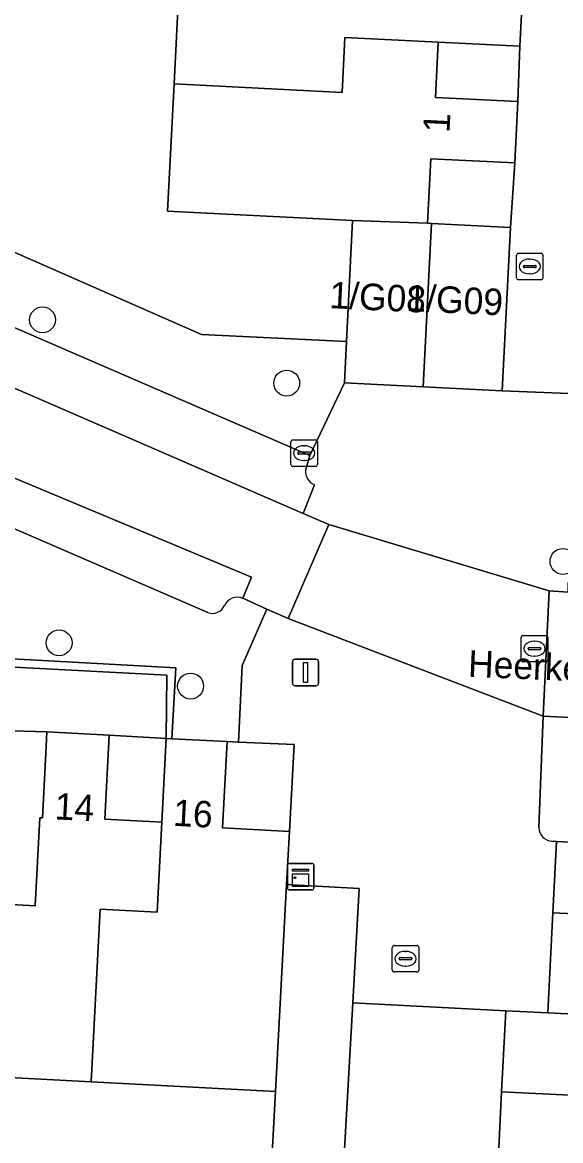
# Model space of a CAD drawing. Extents: x 162989 to 165008, y 383432 to 384338.
# Drawn here: x 164377.41 to 164397.74, y 383761.91 to 383804.12 of the extents above; entities that cross this region are included whole.
import ezdxf

# ---------------------------------------------------------------- set-up
doc = ezdxf.new("R2010")
doc.units = 0
for name, color, linetype in [('IMGEO_Boom', 7, 'Continuous'), ('IMGEO_Erf', 7, 'Continuous'), ('IMGEO_Kast', 7, 'Continuous'), ('IMGEO_Kolk', 7, 'Continuous'), ('IMGEO_Lichtmast', 7, 'Continuous'), ('IMGEO_Muur', 7, 'Continuous'), ('IMGEO_Openbare_ruimte_label', 7, 'Continuous'), ('IMGEO_Pand', 7, 'Continuous'), ('IMGEO_Pand_nummerreeks', 7, 'Continuous'), ('IMGEO_Parkeervlak_open', 7, 'Continuous'), ('IMGEO_Rijbaan_lokaal_open', 7, 'Continuous'), ('IMGEO_Rioolput', 7, 'Continuous'), ('IMGEO_Voetpad_open', 7, 'Continuous')]:
    doc.layers.add(name, color=color, linetype=linetype)

msp = doc.modelspace()

# ---------------------------------------------------------------- linework, layer by layer
at = {"layer": 'IMGEO_Boom'}
for centre in [(164378.173, 383792.892), (164387.395, 383790.503), (164397.829, 383783.773), (164378.799, 383780.699), (164383.766, 383779.067)]:
    msp.add_circle(centre, 0.489, dxfattribs=at)
at = {"layer": 'IMGEO_Erf'}
for points in [[(164376.984, 383795.502), (164384.174, 383792.333), (164389.651, 383792.07), (164389.883, 383796.642), (164382.897, 383796.997), (164383.141, 383801.798), (164383.374, 383806.376), (164383.478, 383808.423), (164386.737, 383808.338), (164386.83, 383810.16), (164383.517, 383810.329), (164383.763, 383815.178), (164383.981, 383819.461), (164380.733, 383819.627), (164380.834, 383821.618), (164381.095, 383826.755), (164381.305, 383830.876), (164378.112, 383831.039), (164378.121, 383831.22), (164378.373, 383836.172), (164378.614, 383840.926)], [(164338.954, 383779.15), (164340.574, 383761.047), (164341.041, 383761.02), (164341.057, 383761.347), (164344.41, 383761.187), (164344.227, 383757.356), (164359.698, 383756.531), (164376.176, 383755.653), (164376.265, 383757.362), (164379.789, 383757.178), (164379.593, 383753.429), (164383.099, 383753.264), (164383.291, 383756.943), (164386.595, 383756.77), (164386.971, 383763.761), (164380.014, 383764.125), (164375.487, 383764.362), (164371.004, 383764.596), (164366.286, 383764.843), (164365.169, 383763.615), (164364.21, 383764.811), (164364.384, 383768.117)]]:
    msp.add_lwpolyline(points, dxfattribs=at)
for points in [[(164396.201, 383803.219), (164393.12, 383803.375), (164393.013, 383801.288), (164396.125, 383801.129)], [(164395.848, 383796.379), (164396.007, 383798.813), (164392.837, 383798.975), (164392.713, 383796.54), (164392.867, 383796.532)], [(164380.695, 383777.213), (164380.529, 383774.043), (164382.68, 383773.93), (164382.845, 383777.091)], [(164387.674, 383776.858), (164385.577, 383776.953), (164385.145, 383776.97), (164384.975, 383773.711), (164387.495, 383773.579)], [(164395.508, 383763.752), (164398.347, 383763.615), (164398.495, 383766.671), (164397.262, 383766.731), (164395.671, 383766.804)]]:
    msp.add_lwpolyline(points, close=True, dxfattribs=at)
at = {"layer": 'IMGEO_Kast'}
for p, q in [((164387.422, 383771.445), (164387.422, 383772.286)), ((164387.422, 383772.286), (164387.422, 383771.445)), ((164387.497, 383772.37), (164388.338, 383772.37)), ((164388.338, 383772.37), (164387.497, 383772.37)), ((164388.422, 383772.295), (164388.422, 383771.454)), ((164388.422, 383771.454), (164388.422, 383772.295)), ((164388.347, 383771.37), (164387.506, 383771.37)), ((164387.506, 383771.37), (164388.347, 383771.37))]:
    msp.add_line(p, q, dxfattribs=at)
for points in [[(164387.617, 383772.16), (164388.217, 383772.16), (164388.217, 383772.075), (164387.617, 383772.075), (164387.617, 383772.16)], [(164387.617, 383771.985), (164388.217, 383771.985), (164388.217, 383771.496), (164387.617, 383771.496), (164387.617, 383771.985)]]:
    msp.add_lwpolyline(points, dxfattribs=at)
msp.add_circle((164387.701, 383771.834), 0.0377, dxfattribs=at)
for centre, start, end in [((164387.5, 383772.292), 92.4484, 184.2845), ((164387.5, 383772.292), 92.4484, 184.2845), ((164388.344, 383772.292), 2.4484, 94.2845), ((164388.344, 383772.292), 2.4484, 94.2845), ((164387.5, 383771.448), 182.4484, 274.2845), ((164387.5, 383771.448), 182.4484, 274.2845), ((164388.344, 383771.448), 272.4484, 4.2845), ((164388.344, 383771.448), 272.4484, 4.2845)]:
    msp.add_arc(centre, 0.0779, start, end, dxfattribs=at)
at = {"layer": 'IMGEO_Kolk'}
for p, q in [((164396.148, 383795.406), (164397, 383795.406)), ((164396.073, 383794.48), (164396.073, 383795.332)), ((164396.561, 383795.186), (164396.586, 383795.186)), ((164397.074, 383795.332), (164397.074, 383794.48)), ((164396.332, 383794.9), (164396.332, 383794.912)), ((164396.77, 383794.863), (164396.372, 383794.863)), ((164396.375, 383794.949), (164396.773, 383794.949)), ((164396.584, 383794.626), (164396.559, 383794.626)), ((164396.816, 383794.912), (164396.816, 383794.9)), ((164397, 383794.406), (164396.148, 383794.406)), ((164387.552, 383787.434), (164387.552, 383788.286)), ((164387.627, 383788.36), (164388.479, 383788.36)), ((164388.553, 383788.286), (164388.553, 383787.434)), ((164387.811, 383787.854), (164387.811, 383787.866)), ((164388.249, 383787.817), (164387.851, 383787.817)), ((164387.854, 383787.903), (164388.252, 383787.903)), ((164388.04, 383788.14), (164388.065, 383788.14)), ((164388.295, 383787.866), (164388.295, 383787.854)), ((164388.063, 383787.58), (164388.038, 383787.58)), ((164388.479, 383787.36), (164387.627, 383787.36)), ((164391.459, 383769.273), (164392.311, 383769.273)), ((164391.384, 383768.347), (164391.384, 383769.199)), ((164391.686, 383768.816), (164392.084, 383768.816)), ((164391.872, 383769.053), (164391.897, 383769.053)), ((164392.385, 383769.199), (164392.385, 383768.347)), ((164391.643, 383768.767), (164391.643, 383768.779)), ((164392.081, 383768.73), (164391.683, 383768.73)), ((164391.895, 383768.493), (164391.87, 383768.493)), ((164392.127, 383768.779), (164392.127, 383768.767)), ((164392.311, 383768.273), (164391.459, 383768.273))]:
    msp.add_line(p, q, dxfattribs=at)
for points in [[(164396.148, 383795.406), (164397, 383795.406)], [(164396.073, 383794.48), (164396.073, 383795.332)], [(164397.074, 383795.332), (164397.074, 383794.48)], [(164397, 383794.406), (164396.148, 383794.406)], [(164387.552, 383787.434), (164387.552, 383788.286)], [(164387.627, 383788.36), (164388.479, 383788.36)], [(164388.553, 383788.286), (164388.553, 383787.434)], [(164388.479, 383787.36), (164387.627, 383787.36)], [(164391.459, 383769.273), (164392.311, 383769.273)], [(164391.384, 383768.347), (164391.384, 383769.199)], [(164392.385, 383769.199), (164392.385, 383768.347)], [(164392.311, 383768.273), (164391.459, 383768.273)]]:
    msp.add_lwpolyline(points, dxfattribs=at)
for centre, radius, start, end in [((164396.15, 383795.33), 0.0765, 91.552, 178.448), ((164396.15, 383795.33), 0.0765, 91.552, 178.448), ((164396.998, 383795.33), 0.0765, 1.552, 88.448), ((164396.998, 383795.33), 0.0765, 1.552, 88.448), ((164396.372, 383794.909), 0.0403, 85.8775, 175.7526), ((164396.369, 383794.899), 0.0366, 178.938, 274.7102), ((164396.773, 383794.906), 0.043, 264.8664, 352.4533), ((164396.777, 383794.911), 0.0386, 1.7309, 96.639), ((164396.15, 383794.482), 0.0765, 181.552, 268.448), ((164396.15, 383794.482), 0.0765, 181.552, 268.448), ((164396.998, 383794.482), 0.0765, 271.552, 358.448), ((164396.998, 383794.482), 0.0765, 271.552, 358.448), ((164387.629, 383788.284), 0.0765, 91.552, 178.448), ((164387.629, 383788.284), 0.0765, 91.552, 178.448), ((164388.477, 383788.284), 0.0765, 1.552, 88.448), ((164388.477, 383788.284), 0.0765, 1.552, 88.448), ((164387.851, 383787.863), 0.0403, 85.8775, 175.7526), ((164387.848, 383787.853), 0.0366, 178.938, 274.7102), ((164388.252, 383787.86), 0.043, 264.8664, 352.4533), ((164388.256, 383787.865), 0.0386, 1.7309, 96.639), ((164387.629, 383787.436), 0.0765, 181.552, 268.448), ((164387.629, 383787.436), 0.0765, 181.552, 268.448), ((164388.477, 383787.436), 0.0765, 271.552, 358.448), ((164388.477, 383787.436), 0.0765, 271.552, 358.448), ((164391.461, 383769.197), 0.0765, 91.552, 178.448), ((164391.461, 383769.197), 0.0765, 91.552, 178.448), ((164392.309, 383769.197), 0.0765, 1.552, 88.448), ((164392.309, 383769.197), 0.0765, 1.552, 88.448), ((164391.683, 383768.776), 0.0403, 85.8775, 175.7526), ((164392.088, 383768.778), 0.0386, 1.7309, 96.639), ((164391.68, 383768.766), 0.0366, 178.938, 274.7102), ((164392.084, 383768.773), 0.043, 264.8664, 352.4533), ((164391.461, 383768.349), 0.0765, 181.552, 268.448), ((164391.461, 383768.349), 0.0765, 181.552, 268.448), ((164392.309, 383768.349), 0.0765, 271.552, 358.448), ((164392.309, 383768.349), 0.0765, 271.552, 358.448)]:
    msp.add_arc(centre, radius, start, end, dxfattribs=at)
for centre, major_axis, ratio, start_param, end_param in [((164396.56, 383794.906), (-0.387, 0.002), 0.722429, 4.712389, 7.853982), ((164396.585, 383794.906), (-0.39, 0.002), 0.717154, 1.570796, 4.712389), ((164388.039, 383787.86), (-0.387, 0.002), 0.722429, 4.712389, 7.853982), ((164388.064, 383787.86), (-0.39, 0.002), 0.717154, 1.570796, 4.712389), ((164391.871, 383768.773), (-0.387, 0.002), 0.722429, 4.712389, 7.853982), ((164391.896, 383768.773), (-0.39, 0.002), 0.717154, 1.570796, 4.712389)]:
    msp.add_ellipse(centre, major_axis=major_axis, ratio=ratio, start_param=start_param, end_param=end_param, dxfattribs=at)
at = {"layer": 'IMGEO_Lichtmast'}
for p, q in [((164387.608, 383779.181), (164387.608, 383779.981)), ((164387.608, 383779.981), (164387.608, 383779.181)), ((164387.708, 383780.081), (164388.498, 383780.081)), ((164388.498, 383780.081), (164387.708, 383780.081)), ((164388.598, 383779.981), (164388.598, 383779.181)), ((164388.598, 383779.181), (164388.598, 383779.981)), ((164388.498, 383779.081), (164387.708, 383779.081)), ((164387.708, 383779.081), (164388.498, 383779.081))]:
    msp.add_line(p, q, dxfattribs=at)
msp.add_lwpolyline([(164388.028, 383779.956), (164388.178, 383779.956), (164388.178, 383779.206), (164388.028, 383779.206), (164388.028, 383779.956)], dxfattribs=at)
for centre, start, end in [((164387.708, 383779.981), 90, 180), ((164387.708, 383779.981), 90, 180), ((164388.498, 383779.981), 0, 90), ((164388.498, 383779.981), 360, 90), ((164387.708, 383779.181), 180, 270), ((164387.708, 383779.181), 180, 270), ((164388.498, 383779.181), 270, 0), ((164388.498, 383779.181), 270, 0)]:
    msp.add_arc(centre, 0.1, start, end, dxfattribs=at)
at = {"layer": 'IMGEO_Muur'}
msp.add_lwpolyline([(164382.845, 383777.091), (164383.06, 383777.08), (164383.212, 383779.749), (164377.032, 383780.089), (164375.887, 383780.136), (164375.89, 383779.849), (164382.867, 383779.481)], close=True, dxfattribs=at)
at = {"layer": 'IMGEO_Pand'}
for points in [[(164383.141, 383801.798), (164389.484, 383801.472), (164389.585, 383803.553), (164393.12, 383803.375), (164396.201, 383803.219), (164396.322, 383805.613), (164393.183, 383805.772), (164393.296, 383808.008), (164386.737, 383808.338), (164383.478, 383808.423), (164383.374, 383806.376)], [(164383.141, 383801.798), (164382.897, 383796.997), (164389.883, 383796.642), (164392.713, 383796.54), (164392.837, 383798.975), (164396.007, 383798.813), (164396.125, 383801.129), (164393.013, 383801.288), (164393.12, 383803.375), (164389.585, 383803.553), (164389.484, 383801.472)], [(164392.713, 383796.54), (164389.883, 383796.642), (164389.651, 383792.07), (164389.572, 383790.514), (164392.554, 383790.362), (164392.867, 383796.532)], [(164392.554, 383790.362), (164395.535, 383790.211), (164395.848, 383796.379), (164392.867, 383796.532)], [(164375.828, 383770.883), (164377.898, 383770.774), (164378.072, 383774.093), (164378.172, 383774.088), (164378.298, 383776.526), (164378.342, 383777.336), (164373.995, 383777.471), (164371.698, 383777.591), (164371.532, 383774.415), (164369.364, 383774.528), (164369.195, 383771.232), (164371.353, 383771.119), (164371.004, 383764.596), (164375.487, 383764.362)], [(164382.68, 383773.93), (164380.529, 383774.043), (164380.695, 383777.213), (164378.342, 383777.336), (164378.298, 383776.526), (164378.172, 383774.088), (164378.072, 383774.093), (164377.898, 383770.774), (164375.828, 383770.883), (164375.487, 383764.362), (164380.014, 383764.125), (164380.353, 383770.645), (164382.503, 383770.532)], [(164382.68, 383773.93), (164382.503, 383770.532), (164380.353, 383770.645), (164380.014, 383764.125), (164386.971, 383763.761), (164387.39, 383771.574), (164387.495, 383773.579), (164384.975, 383773.711), (164385.145, 383776.97), (164383.06, 383777.08), (164382.845, 383777.091)], [(164400.605, 383763.53), (164400.935, 383770.341), (164397.445, 383770.509), (164397.262, 383766.731), (164398.495, 383766.671), (164398.347, 383763.615), (164395.508, 383763.752), (164395.341, 383760.303), (164395.12, 383755.208), (164397.386, 383755.1), (164397.332, 383753.992), (164402.148, 383753.759), (164402.467, 383760.28), (164400.452, 383760.378)]]:
    msp.add_lwpolyline(points, close=True, dxfattribs=at)
at = {"layer": 'IMGEO_Parkeervlak_open'}
for points in [[(164388.126, 383787.297), (164388.267, 383787.767), (164376.807, 383792.727)], [(164375.974, 383790.799), (164388.023, 383785.585), (164388.45, 383786.666)], [(164385.734, 383782.379), (164386.065, 383783.176), (164375.234, 383787.699)], [(164374.545, 383786.112), (164384.417, 383781.841)], [(164426.94, 383772.28), (164427.158, 383776.448), (164397.078, 383777.936), (164396.918, 383773.732)], [(164397.407, 383773.214), (164397.588, 383773.205), (164426.446, 383771.778)]]:
    msp.add_lwpolyline(points, dxfattribs=at)
msp.add_lwpolyline([(164389.086, 383752.947), (164389.891, 383767.111), (164390.137, 383771.43), (164387.39, 383771.574), (164386.971, 383763.761), (164386.595, 383756.77), (164386.403, 383753.091)], close=True, dxfattribs=at)
for centre, radius, start, end in [((164388.628, 383787.156), 0.521, 164.2886, 250.0697), ((164385.529, 383781.892), 0.528, 67.1225, 155.1766), ((164384.587, 383782.316), 0.504, 250.3297, 336.3954), ((164397.432, 383773.728), 0.514, 179.5281, 267.1727)]:
    msp.add_arc(centre, radius, start, end, dxfattribs=at)
at = {"layer": 'IMGEO_Rijbaan_lokaal_open'}
for points in [[(164375.234, 383787.699), (164386.065, 383783.176), (164385.734, 383782.379), (164386.649, 383781.974), (164387.447, 383781.621), (164388.992, 383785.167), (164388.023, 383785.585), (164375.974, 383790.799)], [(164398.05, 383790.106), (164395.535, 383790.211), (164392.554, 383790.362), (164389.572, 383790.514), (164388.267, 383787.767), (164388.126, 383787.297)], [(164388.45, 383786.666), (164388.023, 383785.585), (164388.992, 383785.167), (164397.309, 383782.659), (164398.022, 383782.617), (164398.03, 383782.979)], [(164409.052, 383782.016), (164405.456, 383782.186), (164398.022, 383782.617), (164397.309, 383782.659), (164397.078, 383777.936), (164427.158, 383776.448), (164427.17, 383776.67), (164427.39, 383777.043), (164427.648, 383781.429)], [(164397.078, 383777.936), (164387.447, 383781.621), (164386.649, 383781.974), (164385.707, 383779.845), (164385.577, 383776.953), (164387.674, 383776.858), (164387.495, 383773.579), (164387.39, 383771.574), (164390.137, 383771.43), (164389.891, 383767.111), (164395.671, 383766.804), (164397.262, 383766.731), (164397.445, 383770.509), (164397.588, 383773.205), (164397.407, 383773.214)], [(164396.918, 383773.732), (164397.078, 383777.936)], [(164395.341, 383760.303), (164395.508, 383763.752), (164395.671, 383766.804), (164389.891, 383767.111), (164389.086, 383752.947)]]:
    msp.add_lwpolyline(points, dxfattribs=at)
msp.add_lwpolyline([(164397.309, 383782.659), (164388.992, 383785.167), (164387.447, 383781.621), (164397.078, 383777.936)], close=True, dxfattribs=at)
for centre, radius, start, end in [((164388.628, 383787.156), 0.521, 164.2886, 250.0697), ((164397.432, 383773.728), 0.514, 179.5281, 267.1727)]:
    msp.add_arc(centre, radius, start, end, dxfattribs=at)
at = {"layer": 'IMGEO_Rioolput'}
for p, q in [((164396.253, 383780.054), (164396.253, 383780.906)), ((164396.328, 383780.98), (164397.18, 383780.98)), ((164396.741, 383780.76), (164396.766, 383780.76)), ((164397.254, 383780.906), (164397.254, 383780.054)), ((164396.512, 383780.474), (164396.512, 383780.486)), ((164396.95, 383780.437), (164396.552, 383780.437)), ((164396.555, 383780.523), (164396.953, 383780.523)), ((164396.996, 383780.486), (164396.996, 383780.474)), ((164397.18, 383779.98), (164396.328, 383779.98)), ((164396.764, 383780.2), (164396.739, 383780.2))]:
    msp.add_line(p, q, dxfattribs=at)
for points in [[(164396.253, 383780.054), (164396.253, 383780.906)], [(164396.328, 383780.98), (164397.18, 383780.98)], [(164397.254, 383780.906), (164397.254, 383780.054)], [(164397.18, 383779.98), (164396.328, 383779.98)]]:
    msp.add_lwpolyline(points, dxfattribs=at)
for centre, radius, start, end in [((164396.33, 383780.904), 0.0765, 91.552, 178.448), ((164396.33, 383780.904), 0.0765, 91.552, 178.448), ((164397.178, 383780.904), 0.0765, 1.552, 88.448), ((164397.178, 383780.904), 0.0765, 1.552, 88.448), ((164396.552, 383780.483), 0.0403, 85.8775, 175.7526), ((164396.549, 383780.473), 0.0366, 178.938, 274.7102), ((164396.953, 383780.48), 0.043, 264.8664, 352.4533), ((164396.957, 383780.485), 0.0386, 1.7309, 96.639), ((164396.33, 383780.056), 0.0765, 181.552, 268.448), ((164396.33, 383780.056), 0.0765, 181.552, 268.448), ((164397.178, 383780.056), 0.0765, 271.552, 358.448), ((164397.178, 383780.056), 0.0765, 271.552, 358.448)]:
    msp.add_arc(centre, radius, start, end, dxfattribs=at)
for centre, major_axis, ratio, start_param, end_param in [((164396.74, 383780.48), (-0.387, 0.002), 0.722429, 4.712389, 7.853982), ((164396.765, 383780.48), (-0.39, 0.002), 0.717154, 1.570796, 4.712389)]:
    msp.add_ellipse(centre, major_axis=major_axis, ratio=ratio, start_param=start_param, end_param=end_param, dxfattribs=at)
at = {"layer": 'IMGEO_Voetpad_open'}
for points in [[(164396.322, 383805.613), (164396.201, 383803.219), (164396.125, 383801.129), (164396.007, 383798.813), (164395.848, 383796.379), (164395.535, 383790.211), (164398.05, 383790.106), (164398.068, 383790.457), (164398.124, 383791.544), (164398.3, 383794.971), (164400.114, 383794.878), (164400.226, 383797.327), (164400.396, 383800.632), (164400.462, 383801.79), (164400.633, 383805.121)], [(164376.807, 383792.727), (164388.267, 383787.767), (164389.572, 383790.514), (164389.651, 383792.07), (164384.174, 383792.333), (164376.984, 383795.502), (164377.048, 383797.11), (164367.816, 383797.524), (164365.616, 383797.642), (164362.578, 383797.796), (164359.54, 383797.951), (164356.503, 383798.106), (164353.465, 383798.26), (164353.577, 383800.464)], [(164384.417, 383781.841), (164374.545, 383786.112)], [(164377.032, 383780.089), (164383.212, 383779.749), (164383.06, 383777.08), (164385.145, 383776.97), (164385.577, 383776.953), (164385.707, 383779.845), (164386.649, 383781.974), (164385.734, 383782.379)], [(164426.446, 383771.778), (164397.588, 383773.205), (164397.445, 383770.509), (164400.935, 383770.341), (164402.116, 383770.33), (164405.506, 383770.166), (164409.857, 383770.041), (164413.373, 383769.87), (164414.4, 383769.834), (164417.861, 383769.666), (164418.862, 383769.606), (164422.246, 383769.442), (164423.364, 383769.334), (164426.791, 383769.168), (164430.353, 383768.988), (164430.514, 383772.316), (164433.798, 383772.157), (164434.873, 383772.105), (164438.364, 383771.936), (164447.055, 383771.509)]]:
    msp.add_lwpolyline(points, dxfattribs=at)
msp.add_lwpolyline([(164382.845, 383777.091), (164382.867, 383779.481), (164375.89, 383779.849), (164375.887, 383780.136), (164377.032, 383780.089), (164377.1, 383781.881), (164374.253, 383782.001), (164374.113, 383779.316), (164373.995, 383777.471), (164378.342, 383777.336), (164380.695, 383777.213)], close=True, dxfattribs=at)
for centre, radius, start, end in [((164385.529, 383781.892), 0.528, 67.1225, 155.1766), ((164384.587, 383782.316), 0.504, 250.3297, 336.3954)]:
    msp.add_arc(centre, radius, start, end, dxfattribs=at)

# ---------------------------------------------------------------- texts
at = {"layer": 'IMGEO_Openbare_ruimte_label'}
msp.add_text('Heerkensveld', height=1, rotation=357.5926, dxfattribs=at).set_placement((164394.231, 383779.421))
at = {"layer": 'IMGEO_Pand_nummerreeks'}
for s, rotation, p in [('1', 87.0833, (164393.541, 383799.939)), ('1/G08', 357.2266, (164388.993, 383793.336)), ('1/G09', 357.2266, (164391.903, 383793.232)), ('14', 357.0077, (164378.613, 383774.037)), ('16', 356.9885, (164383.089, 383773.794))]:
    msp.add_text(s, height=1, rotation=rotation, dxfattribs=at).set_placement(p)

doc.saveas('drawing.dxf')
